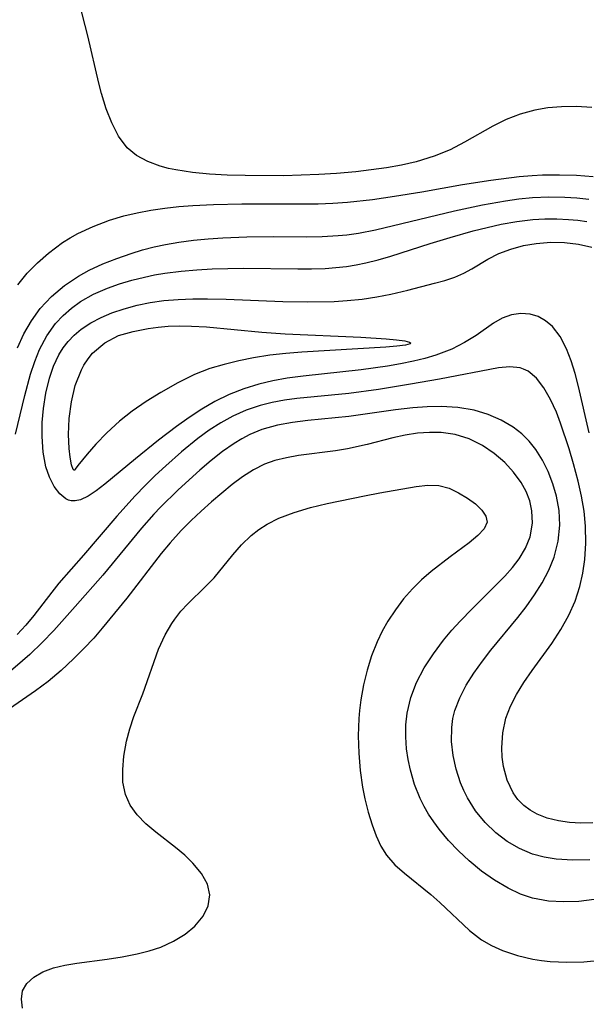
# Model space of a CAD drawing. Header units: metres. Extents: x 1073367 to 1082519, y 1569854 to 1574957.
# Tile 808 of 1056: x 1081402 to 1081465, y 1571731 to 1571839. Entities that reach past the tile are written whole.
import ezdxf

# ---------------------------------------------------------------- set-up
doc = ezdxf.new("R2010")
doc.units = ezdxf.units.M
doc.layers.add('CGG_CurvaNivelLidar_v1', color=253, linetype='Continuous', lineweight=30)

msp = doc.modelspace()

# ---------------------------------------------------------------- linework, layer by layer
at = {"layer": 'CGG_CurvaNivelLidar_v1'}
for p, q in [((1081409.9753, 1571837.4089, 76), (1081409.0639, 1571840.9667, 76)), ((1081411.1645, 1571832.2435, 76), (1081409.9753, 1571837.4089, 76)), ((1081411.4659, 1571831.0805, 76), (1081411.1645, 1571832.2435, 76)), ((1081411.9824, 1571829.4332, 76), (1081411.4659, 1571831.0805, 76)), ((1081412.5857, 1571827.8909, 76), (1081411.9824, 1571829.4332, 76)), ((1081458.9515, 1571829.2698, 76), (1081457.3699, 1571828.8251, 76)), ((1081460.4028, 1571829.5203, 76), (1081458.9515, 1571829.2698, 76)), ((1081461.8786, 1571829.6465, 76), (1081460.4028, 1571829.5203, 76)), ((1081463.548, 1571829.6614, 76), (1081461.8786, 1571829.6465, 76)), ((1081465.222, 1571829.55, 76), (1081463.548, 1571829.6614, 76)), ((1081455.8345, 1571828.2307, 76), (1081454.3497, 1571827.5151, 76)), ((1081457.3699, 1571828.8251, 76), (1081455.8345, 1571828.2307, 76)), ((1081413.3342, 1571826.4115, 76), (1081412.5857, 1571827.8909, 76)), ((1081454.3497, 1571827.5151, 76), (1081451.2568, 1571825.7435, 76)), ((1081414.2795, 1571825.1544, 76), (1081413.3342, 1571826.4115, 76)), ((1081451.2568, 1571825.7435, 76), (1081449.6758, 1571824.9165, 76)), ((1081415.3125, 1571824.3004, 76), (1081414.2795, 1571825.1544, 76)), ((1081449.6758, 1571824.9165, 76), (1081447.9411, 1571824.2098, 76)), ((1081416.5245, 1571823.6368, 76), (1081415.3125, 1571824.3004, 76)), ((1081417.8752, 1571823.1374, 76), (1081416.5245, 1571823.6368, 76)), ((1081445.9611, 1571823.6151, 76), (1081444.3475, 1571823.249, 76)), ((1081447.9411, 1571824.2098, 76), (1081445.9611, 1571823.6151, 76)), ((1081418.8067, 1571822.8923, 76), (1081417.8752, 1571823.1374, 76)), ((1081419.6251, 1571822.7226, 76), (1081418.8067, 1571822.8923, 76)), ((1081421.4345, 1571822.4511, 76), (1081419.6251, 1571822.7226, 76)), ((1081439.3339, 1571822.5136, 76), (1081437.2138, 1571822.3269, 76)), ((1081441.0264, 1571822.711, 76), (1081439.3339, 1571822.5136, 76)), ((1081442.6999, 1571822.9525, 76), (1081441.0264, 1571822.711, 76)), ((1081444.3475, 1571823.249, 76), (1081442.6999, 1571822.9525, 76)), ((1081423.3163, 1571822.2717, 76), (1081421.4345, 1571822.4511, 76)), ((1081425.2476, 1571822.1592, 76), (1081423.3163, 1571822.2717, 76)), ((1081427.2114, 1571822.097, 76), (1081425.2476, 1571822.1592, 76)), ((1081431.4283, 1571822.0884, 76), (1081427.2114, 1571822.097, 76)), ((1081435.292, 1571822.2116, 76), (1081431.4283, 1571822.0884, 76)), ((1081437.2138, 1571822.3269, 76), (1081435.292, 1571822.2116, 76)), ((1081451.0389, 1571821.1039, 75.5), (1081454.1427, 1571821.6016, 75.5)), ((1081454.1427, 1571821.6016, 75.5), (1081457.2535, 1571821.9867, 75.5)), ((1081457.2535, 1571821.9867, 75.5), (1081458.6758, 1571822.1055, 75.5)), ((1081458.6758, 1571822.1055, 75.5), (1081459.814, 1571822.165, 75.5)), ((1081459.814, 1571822.165, 75.5), (1081461.6701, 1571822.1957, 75.5)), ((1081461.6701, 1571822.1957, 75.5), (1081463.5185, 1571822.1459, 75.5)), ((1081463.5185, 1571822.1459, 75.5), (1081465.3525, 1571822.0108, 75.5)), ((1081446.596, 1571820.314, 75.5), (1081451.0389, 1571821.1039, 75.5)), ((1081438.4129, 1571819.1741, 75.5), (1081441.1605, 1571819.4799, 75.5)), ((1081441.1605, 1571819.4799, 75.5), (1081443.5877, 1571819.8263, 75.5)), ((1081443.5877, 1571819.8263, 75.5), (1081446.596, 1571820.314, 75.5)), ((1081453.2447, 1571818.8963, 75), (1081455.7349, 1571819.3386, 75)), ((1081455.7349, 1571819.3386, 75), (1081457.2217, 1571819.5433, 75)), ((1081457.2217, 1571819.5433, 75), (1081458.7091, 1571819.6883, 75)), ((1081458.7091, 1571819.6883, 75), (1081460.4902, 1571819.7676, 75)), ((1081460.4902, 1571819.7676, 75), (1081462.2633, 1571819.7468, 75)), ((1081462.2633, 1571819.7468, 75), (1081463.5729, 1571819.6673, 75)), ((1081463.5729, 1571819.6673, 75), (1081464.8692, 1571819.5292, 75)), ((1081415.3774, 1571818.0305, 75.5), (1081416.8853, 1571818.3144, 75.5)), ((1081416.8853, 1571818.3144, 75.5), (1081418.4149, 1571818.5346, 75.5)), ((1081418.4149, 1571818.5346, 75.5), (1081419.9296, 1571818.6956, 75.5)), ((1081419.9296, 1571818.6956, 75.5), (1081421.4558, 1571818.8125, 75.5)), ((1081421.4558, 1571818.8125, 75.5), (1081423.7446, 1571818.9239, 75.5)), ((1081423.7446, 1571818.9239, 75.5), (1081426.8412, 1571818.9918, 75.5)), ((1081426.8412, 1571818.9918, 75.5), (1081433.23, 1571818.9881, 75.5)), ((1081433.23, 1571818.9881, 75.5), (1081435.2095, 1571819.0138, 75.5)), ((1081435.2095, 1571819.0138, 75.5), (1081436.8137, 1571819.0702, 75.5)), ((1081436.8137, 1571819.0702, 75.5), (1081438.4129, 1571819.1741, 75.5)), ((1081441.4876, 1571816.1444, 75), (1081450.1461, 1571818.2225, 75)), ((1081450.1461, 1571818.2225, 75), (1081453.2447, 1571818.8963, 75)), ((1081410.5571, 1571816.5298, 75.5), (1081412.3355, 1571817.1955, 75.5)), ((1081412.3355, 1571817.1955, 75.5), (1081413.8979, 1571817.6732, 75.5)), ((1081413.8979, 1571817.6732, 75.5), (1081415.3774, 1571818.0305, 75.5)), ((1081457.0067, 1571817.0625, 74.5), (1081458.7461, 1571817.266, 74.5)), ((1081458.7461, 1571817.266, 74.5), (1081460.0589, 1571817.3403, 74.5)), ((1081460.0589, 1571817.3403, 74.5), (1081461.3657, 1571817.3469, 74.5)), ((1081461.3657, 1571817.3469, 74.5), (1081462.6618, 1571817.2872, 74.5)), ((1081462.6618, 1571817.2872, 74.5), (1081463.6669, 1571817.1933, 74.5)), ((1081463.6669, 1571817.1933, 74.5), (1081464.659, 1571817.0569, 74.5)), ((1081408.8585, 1571815.7409, 75.5), (1081410.5571, 1571816.5298, 75.5)), ((1081439.6503, 1571815.794, 75), (1081441.4876, 1571816.1444, 75)), ((1081449.667, 1571815.3148, 74.5), (1081452.1914, 1571816.0271, 74.5)), ((1081452.1914, 1571816.0271, 74.5), (1081453.7278, 1571816.4166, 74.5)), ((1081453.7278, 1571816.4166, 74.5), (1081455.2691, 1571816.7574, 74.5)), ((1081455.2691, 1571816.7574, 74.5), (1081457.0067, 1571817.0625, 74.5)), ((1081407.196, 1571814.756, 75.5), (1081408.0103, 1571815.2699, 75.5)), ((1081408.0103, 1571815.2699, 75.5), (1081408.8585, 1571815.7409, 75.5)), ((1081419.9487, 1571814.8034, 75), (1081421.5403, 1571815.0136, 75)), ((1081421.5403, 1571815.0136, 75), (1081423.1442, 1571815.1734, 75)), ((1081423.1442, 1571815.1734, 75), (1081424.7563, 1571815.2898, 75)), ((1081424.7563, 1571815.2898, 75), (1081427.3797, 1571815.3961, 75)), ((1081427.3797, 1571815.3961, 75), (1081430.3309, 1571815.4129, 75)), ((1081430.3309, 1571815.4129, 75), (1081433.8833, 1571815.3881, 75)), ((1081433.8833, 1571815.3881, 75), (1081435.6496, 1571815.4187, 75)), ((1081435.6496, 1571815.4187, 75), (1081437.4068, 1571815.5178, 75)), ((1081437.4068, 1571815.5178, 75), (1081438.3599, 1571815.6123, 75)), ((1081438.3599, 1571815.6123, 75), (1081439.6503, 1571815.794, 75)), ((1081447.4956, 1571814.6539, 74.5), (1081449.667, 1571815.3148, 74.5)), ((1081405.6598, 1571813.6018, 75.5), (1081406.4133, 1571814.1958, 75.5)), ((1081406.4133, 1571814.1958, 75.5), (1081407.196, 1571814.756, 75.5)), ((1081414.7244, 1571813.5681, 75), (1081415.9641, 1571813.9469, 75)), ((1081415.9641, 1571813.9469, 75), (1081417.2211, 1571814.2793, 75)), ((1081417.2211, 1571814.2793, 75), (1081418.4817, 1571814.5523, 75)), ((1081418.4817, 1571814.5523, 75), (1081419.9487, 1571814.8034, 75)), ((1081443.1702, 1571813.2717, 74.5), (1081447.4956, 1571814.6539, 74.5)), ((1081455.0253, 1571813.5419, 74), (1081456.3296, 1571814.0359, 74)), ((1081456.3296, 1571814.0359, 74), (1081457.7153, 1571814.4203, 74)), ((1081457.7153, 1571814.4203, 74), (1081459.1005, 1571814.6671, 74)), ((1081459.1005, 1571814.6671, 74), (1081460.7114, 1571814.7869, 74)), ((1081460.7114, 1571814.7869, 74), (1081462.2377, 1571814.7494, 74)), ((1081462.2377, 1571814.7494, 74), (1081463.7496, 1571814.5696, 74)), ((1081463.7496, 1571814.5696, 74), (1081465.2194, 1571814.2405, 74)), ((1081404.4359, 1571812.538, 75.5), (1081405.6598, 1571813.6018, 75.5)), ((1081411.6095, 1571812.4161, 75), (1081413.1485, 1571813.0249, 75)), ((1081413.1485, 1571813.0249, 75), (1081414.7244, 1571813.5681, 75)), ((1081440.4331, 1571812.528, 74.5), (1081441.806, 1571812.8731, 74.5)), ((1081441.806, 1571812.8731, 74.5), (1081443.1702, 1571813.2717, 74.5)), ((1081452.0728, 1571811.8787, 74), (1081453.8272, 1571812.9534, 74)), ((1081453.8272, 1571812.9534, 74), (1081455.0253, 1571813.5419, 74)), ((1081403.3026, 1571811.391, 75.5), (1081404.4359, 1571812.538, 75.5)), ((1081408.9234, 1571811.0711, 75), (1081410.1221, 1571811.7276, 75)), ((1081410.1221, 1571811.7276, 75), (1081411.6095, 1571812.4161, 75)), ((1081420.2084, 1571811.6146, 74.5), (1081421.8964, 1571811.7614, 74.5)), ((1081421.8964, 1571811.7614, 74.5), (1081423.5956, 1571811.8631, 74.5)), ((1081423.5956, 1571811.8631, 74.5), (1081427.0101, 1571811.9486, 74.5)), ((1081427.0101, 1571811.9486, 74.5), (1081432.9915, 1571811.8694, 74.5)), ((1081432.9915, 1571811.8694, 74.5), (1081434.4856, 1571811.8773, 74.5)), ((1081434.4856, 1571811.8773, 74.5), (1081435.9724, 1571811.9291, 74.5)), ((1081435.9724, 1571811.9291, 74.5), (1081437.1528, 1571812.0143, 74.5)), ((1081437.1528, 1571812.0143, 74.5), (1081438.326, 1571812.1472, 74.5)), ((1081438.326, 1571812.1472, 74.5), (1081439.3835, 1571812.3151, 74.5)), ((1081439.3835, 1571812.3151, 74.5), (1081440.4331, 1571812.528, 74.5)), ((1081451.1798, 1571811.3861, 74), (1081452.0728, 1571811.8787, 74)), ((1081402.2995, 1571810.1349, 75.5), (1081403.3026, 1571811.391, 75.5)), ((1081407.3931, 1571810.0412, 75), (1081408.9234, 1571811.0711, 75)), ((1081413.4334, 1571810.2203, 74.5), (1081414.7821, 1571810.6262, 74.5)), ((1081414.7821, 1571810.6262, 74.5), (1081416.1621, 1571810.9708, 74.5)), ((1081416.1621, 1571810.9708, 74.5), (1081417.282, 1571811.2017, 74.5)), ((1081417.282, 1571811.2017, 74.5), (1081418.4156, 1571811.3926, 74.5)), ((1081418.4156, 1571811.3926, 74.5), (1081420.2084, 1571811.6146, 74.5)), ((1081449.1029, 1571810.6147, 74), (1081450.1809, 1571810.9677, 74)), ((1081450.1809, 1571810.9677, 74), (1081451.1798, 1571811.3861, 74)), ((1081405.9944, 1571808.8578, 75), (1081407.3931, 1571810.0412, 75)), ((1081410.5992, 1571809.0814, 74.5), (1081412.1235, 1571809.75, 74.5)), ((1081412.1235, 1571809.75, 74.5), (1081413.4334, 1571810.2203, 74.5)), ((1081445.0611, 1571809.5206, 74), (1081447.9606, 1571810.2893, 74)), ((1081447.9606, 1571810.2893, 74), (1081449.1029, 1571810.6147, 74)), ((1081404.751, 1571807.5213, 75), (1081405.9944, 1571808.8578, 75)), ((1081409.1725, 1571808.2821, 74.5), (1081410.5992, 1571809.0814, 74.5)), ((1081418.2807, 1571808.3934, 74), (1081419.8676, 1571808.5318, 74)), ((1081419.8676, 1571808.5318, 74), (1081421.4732, 1571808.5959, 74)), ((1081421.4732, 1571808.5959, 74), (1081423.0912, 1571808.6048, 74)), ((1081423.0912, 1571808.6048, 74), (1081425.1121, 1571808.561, 74)), ((1081425.1121, 1571808.561, 74), (1081431.344, 1571808.3033, 74)), ((1081438.4039, 1571808.3931, 74), (1081440.0304, 1571808.563, 74)), ((1081440.0304, 1571808.563, 74), (1081441.6299, 1571808.7986, 74)), ((1081441.6299, 1571808.7986, 74), (1081443.1959, 1571809.0931, 74)), ((1081443.1959, 1571809.0931, 74), (1081445.0611, 1571809.5206, 74)), ((1081403.7857, 1571806.185, 75), (1081404.751, 1571807.5213, 75)), ((1081407.251, 1571806.7655, 74.5), (1081408.1708, 1571807.5695, 74.5)), ((1081408.1708, 1571807.5695, 74.5), (1081409.1725, 1571808.2821, 74.5)), ((1081412.6101, 1571807.0553, 74), (1081413.9582, 1571807.5082, 74)), ((1081413.9582, 1571807.5082, 74), (1081415.3641, 1571807.8827, 74)), ((1081415.3641, 1571807.8827, 74), (1081416.8076, 1571808.1785, 74)), ((1081416.8076, 1571808.1785, 74), (1081418.2807, 1571808.3934, 74)), ((1081431.344, 1571808.3033, 74), (1081434.0242, 1571808.2505, 74)), ((1081434.0242, 1571808.2505, 74), (1081436.9562, 1571808.3026, 74)), ((1081436.9562, 1571808.3026, 74), (1081438.4039, 1571808.3931, 74)), ((1081406.4226, 1571805.871, 74.5), (1081407.251, 1571806.7655, 74.5)), ((1081410.2771, 1571805.9589, 74), (1081411.4087, 1571806.5517, 74)), ((1081411.4087, 1571806.5517, 74), (1081412.6101, 1571807.0553, 74)), ((1081455.3847, 1571806.4521, 74), (1081454.4469, 1571805.9131, 74)), ((1081456.3915, 1571806.8207, 74), (1081455.3847, 1571806.4521, 74)), ((1081457.4272, 1571806.9815, 74), (1081456.3915, 1571806.8207, 74)), ((1081458.4562, 1571806.9134, 74), (1081457.4272, 1571806.9815, 74)), ((1081459.3314, 1571806.645, 74), (1081458.4562, 1571806.9134, 74)), ((1081460.151, 1571806.1906, 74), (1081459.3314, 1571806.645, 74)), ((1081402.9564, 1571804.7429, 75), (1081403.7857, 1571806.185, 75)), ((1081405.4637, 1571804.5241, 74.5), (1081406.4226, 1571805.871, 74.5)), ((1081408.4782, 1571804.6224, 74), (1081409.2335, 1571805.2623, 74)), ((1081409.2335, 1571805.2623, 74), (1081410.2771, 1571805.9589, 74)), ((1081414.9237, 1571805.0214, 73.5), (1081416.5805, 1571805.3423, 73.5)), ((1081416.5805, 1571805.3423, 73.5), (1081417.6655, 1571805.4848, 73.5)), ((1081417.6655, 1571805.4848, 73.5), (1081418.7691, 1571805.5772, 73.5)), ((1081418.7691, 1571805.5772, 73.5), (1081420.0395, 1571805.6191, 73.5)), ((1081420.0395, 1571805.6191, 73.5), (1081421.3246, 1571805.602, 73.5)), ((1081421.3246, 1571805.602, 73.5), (1081422.9641, 1571805.5117, 73.5)), ((1081422.9641, 1571805.5117, 73.5), (1081429.0206, 1571804.9509, 73.5)), ((1081454.4469, 1571805.9131, 74), (1081452.5422, 1571804.5722, 74)), ((1081460.8913, 1571805.5612, 74), (1081460.151, 1571806.1906, 74)), ((1081461.7437, 1571804.4438, 74), (1081460.8913, 1571805.5612, 74)), ((1081402.2524, 1571803.2161, 75), (1081402.9564, 1571804.7429, 75)), ((1081404.6775, 1571803.0428, 74.5), (1081405.4637, 1571804.5241, 74.5)), ((1081407.8006, 1571803.9067, 74), (1081408.4782, 1571804.6224, 74)), ((1081411.8329, 1571803.7735, 73.5), (1081413.3417, 1571804.5601, 73.5)), ((1081413.3417, 1571804.5601, 73.5), (1081414.9237, 1571805.0214, 73.5)), ((1081429.0206, 1571804.9509, 73.5), (1081431.604, 1571804.766, 73.5)), ((1081431.604, 1571804.766, 73.5), (1081439.8783, 1571804.3886, 73.5)), ((1081439.8783, 1571804.3886, 73.5), (1081442.676, 1571804.2126, 73.5)), ((1081442.676, 1571804.2126, 73.5), (1081443.8149, 1571804.1026, 73.5)), ((1081452.5422, 1571804.5722, 74), (1081451.2721, 1571803.7868, 74)), ((1081462.4423, 1571803.0902, 74), (1081461.7437, 1571804.4438, 74)), ((1081406.796, 1571802.4409, 74), (1081407.2639, 1571803.2004, 74)), ((1081407.2639, 1571803.2004, 74), (1081407.8006, 1571803.9067, 74)), ((1081410.4875, 1571802.6161, 73.5), (1081411.8329, 1571803.7735, 73.5)), ((1081442.6378, 1571803.2789, 73.5), (1081433.4214, 1571802.7576, 73.5)), ((1081443.8557, 1571803.3864, 73.5), (1081442.6378, 1571803.2789, 73.5)), ((1081443.8149, 1571804.1026, 73.5), (1081444.6978, 1571803.9793, 73.5)), ((1081444.7757, 1571803.5108, 73.5), (1081443.8557, 1571803.3864, 73.5)), ((1081444.6978, 1571803.9793, 73.5), (1081445.2398, 1571803.8427, 73.5)), ((1081445.293, 1571803.6577, 73.5), (1081444.7757, 1571803.5108, 73.5)), ((1081445.2398, 1571803.8427, 73.5), (1081445.3538, 1571803.7621, 73.5)), ((1081445.3568, 1571803.7201, 73.5), (1081445.293, 1571803.6577, 73.5)), ((1081445.3538, 1571803.7621, 73.5), (1081445.3568, 1571803.7201, 73.5)), ((1081449.8745, 1571803.0864, 74), (1081449.0038, 1571802.7326, 74)), ((1081451.2721, 1571803.7868, 74), (1081449.8745, 1571803.0864, 74)), ((1081462.9417, 1571801.7986, 74), (1081462.4423, 1571803.0902, 74)), ((1081404.14, 1571801.7161, 74.5), (1081404.6775, 1571803.0428, 74.5)), ((1081406.2142, 1571801.2088, 74), (1081406.796, 1571802.4409, 74)), ((1081409.537, 1571801.3217, 73.5), (1081409.9857, 1571802.0054, 73.5)), ((1081409.9857, 1571802.0054, 73.5), (1081410.4875, 1571802.6161, 73.5)), ((1081428.1145, 1571802.1212, 73.5), (1081426.5041, 1571801.7912, 73.5)), ((1081429.919, 1571802.4101, 73.5), (1081428.1145, 1571802.1212, 73.5)), ((1081431.6712, 1571802.6111, 73.5), (1081429.919, 1571802.4101, 73.5)), ((1081433.4214, 1571802.7576, 73.5), (1081431.6712, 1571802.6111, 73.5)), ((1081446.9039, 1571802.0626, 74), (1081445.6712, 1571801.756, 74)), ((1081448.0989, 1571802.4173, 74), (1081446.9039, 1571802.0626, 74)), ((1081449.0038, 1571802.7326, 74), (1081448.0989, 1571802.4173, 74)), ((1081403.688, 1571800.3331, 74.5), (1081404.14, 1571801.7161, 74.5)), ((1081405.7628, 1571799.8979, 74), (1081406.2142, 1571801.2088, 74)), ((1081409.2545, 1571800.7966, 73.5), (1081409.537, 1571801.3217, 73.5)), ((1081423.3368, 1571800.9323, 73.5), (1081421.6609, 1571800.2814, 73.5)), ((1081424.9129, 1571801.399, 73.5), (1081423.3368, 1571800.9323, 73.5)), ((1081426.5041, 1571801.7912, 73.5), (1081424.9129, 1571801.399, 73.5)), ((1081442.8148, 1571801.214, 74), (1081439.9356, 1571800.799, 74)), ((1081444.257, 1571801.4641, 74), (1081442.8148, 1571801.214, 74)), ((1081445.6712, 1571801.756, 74), (1081444.257, 1571801.4641, 74)), ((1081454.9853, 1571801.028, 74.5), (1081448.5253, 1571799.7809, 74.5)), ((1081456.235, 1571801.1328, 74.5), (1081454.9853, 1571801.028, 74.5)), ((1081457.3659, 1571801.0091, 74.5), (1081456.235, 1571801.1328, 74.5)), ((1081457.7284, 1571800.8934, 74.5), (1081457.3659, 1571801.0091, 74.5)), ((1081463.3745, 1571800.4131, 74), (1081462.9417, 1571801.7986, 74)), ((1081403.0671, 1571798.0064, 74.5), (1081403.688, 1571800.3331, 74.5)), ((1081405.3651, 1571798.2507, 74), (1081405.7628, 1571799.8979, 74)), ((1081408.591, 1571799.1017, 73.5), (1081409.2545, 1571800.7966, 73.5)), ((1081421.6609, 1571800.2814, 73.5), (1081419.8234, 1571799.388, 73.5)), ((1081431.832, 1571799.8803, 74), (1081430.253, 1571799.609, 74)), ((1081433.5547, 1571800.1091, 74), (1081431.832, 1571799.8803, 74)), ((1081439.9356, 1571800.799, 74), (1081433.5547, 1571800.1091, 74)), ((1081458.2185, 1571800.6506, 74.5), (1081457.7284, 1571800.8934, 74.5)), ((1081459.1458, 1571799.8811, 74.5), (1081458.2185, 1571800.6506, 74.5)), ((1081459.9605, 1571798.8304, 74.5), (1081459.1458, 1571799.8811, 74.5)), ((1081463.7588, 1571798.9588, 74), (1081463.3745, 1571800.4131, 74)), ((1081408.16, 1571797.2869, 73.5), (1081408.591, 1571799.1017, 73.5)), ((1081419.8234, 1571799.388, 73.5), (1081417.9554, 1571798.3352, 73.5)), ((1081428.6992, 1571799.251, 74), (1081427.0544, 1571798.7363, 74)), ((1081430.253, 1571799.609, 74), (1081428.6992, 1571799.251, 74)), ((1081445.3307, 1571799.2189, 74.5), (1081441.8456, 1571798.6531, 74.5)), ((1081448.5253, 1571799.7809, 74.5), (1081445.3307, 1571799.2189, 74.5)), ((1081460.6834, 1571797.5683, 74.5), (1081459.9605, 1571798.8304, 74.5)), ((1081464.9212, 1571793.9159, 74), (1081463.7588, 1571798.9588, 74)), ((1081402.0465, 1571793.7634, 74.5), (1081403.0671, 1571798.0064, 74.5)), ((1081405.1031, 1571796.5625, 74), (1081405.3651, 1571798.2507, 74)), ((1081417.9554, 1571798.3352, 73.5), (1081416.3616, 1571797.3421, 73.5)), ((1081425.4522, 1571798.0943, 74), (1081423.898, 1571797.3324, 74)), ((1081427.0544, 1571798.7363, 74), (1081425.4522, 1571798.0943, 74)), ((1081438.5625, 1571798.2158, 74.5), (1081432.8763, 1571797.6573, 74.5)), ((1081441.8456, 1571798.6531, 74.5), (1081438.5625, 1571798.2158, 74.5)), ((1081407.9262, 1571795.4596, 73.5), (1081408.16, 1571797.2869, 73.5)), ((1081416.3616, 1571797.3421, 73.5), (1081414.835, 1571796.2837, 73.5)), ((1081423.898, 1571797.3324, 74), (1081422.4625, 1571796.499, 74)), ((1081428.8579, 1571796.906, 74.5), (1081427.3211, 1571796.3873, 74.5)), ((1081430.1718, 1571797.2286, 74.5), (1081428.8579, 1571796.906, 74.5)), ((1081431.5134, 1571797.4719, 74.5), (1081430.1718, 1571797.2286, 74.5)), ((1081432.8763, 1571797.6573, 74.5), (1081431.5134, 1571797.4719, 74.5)), ((1081445.5899, 1571796.627, 75), (1081443.6926, 1571796.4033, 75)), ((1081447.1476, 1571796.7427, 75), (1081445.5899, 1571796.627, 75)), ((1081448.689, 1571796.7743, 75), (1081447.1476, 1571796.7427, 75)), ((1081450.5295, 1571796.6703, 75), (1081448.689, 1571796.7743, 75)), ((1081452.3049, 1571796.3768, 75), (1081450.5295, 1571796.6703, 75)), ((1081461.3275, 1571796.1486, 74.5), (1081460.6834, 1571797.5683, 74.5)), ((1081404.9721, 1571795.0211, 74), (1081405.1031, 1571796.5625, 74)), ((1081414.835, 1571796.2837, 73.5), (1081413.4233, 1571795.1687, 73.5)), ((1081421.0676, 1571795.5864, 74), (1081419.6852, 1571794.6046, 74)), ((1081422.4625, 1571796.499, 74), (1081421.0676, 1571795.5864, 74)), ((1081425.8405, 1571795.7275, 74.5), (1081424.5258, 1571794.9981, 74.5)), ((1081427.3211, 1571796.3873, 74.5), (1081425.8405, 1571795.7275, 74.5)), ((1081438.5722, 1571795.7006, 75), (1081434.0837, 1571795.2474, 75)), ((1081443.6926, 1571796.4033, 75), (1081438.5722, 1571795.7006, 75)), ((1081453.834, 1571795.9202, 75), (1081452.3049, 1571796.3768, 75)), ((1081455.2692, 1571795.2996, 75), (1081453.834, 1571795.9202, 75)), ((1081461.78, 1571794.9653, 74.5), (1081461.3275, 1571796.1486, 74.5)), ((1081404.946, 1571793.5022, 74), (1081404.9721, 1571795.0211, 74)), ((1081407.856, 1571793.7248, 73.5), (1081407.9262, 1571795.4596, 73.5)), ((1081413.4233, 1571795.1687, 73.5), (1081412.0368, 1571793.8971, 73.5)), ((1081419.6852, 1571794.6046, 74), (1081417.7153, 1571793.1079, 74)), ((1081424.5258, 1571794.9981, 74.5), (1081423.2577, 1571794.1731, 74.5)), ((1081430.7668, 1571794.7308, 75), (1081429.0455, 1571794.2488, 75)), ((1081432.406, 1571795.0323, 75), (1081430.7668, 1571794.7308, 75)), ((1081434.0837, 1571795.2474, 75), (1081432.406, 1571795.0323, 75)), ((1081456.5894, 1571794.5341, 75), (1081455.2692, 1571795.2996, 75)), ((1081457.5529, 1571793.8044, 75), (1081456.5894, 1571794.5341, 75)), ((1081462.7263, 1571792.1305, 74.5), (1081461.78, 1571794.9653, 74.5)), ((1081405.0645, 1571791.7788, 74), (1081404.946, 1571793.5022, 74)), ((1081407.916, 1571792.1853, 73.5), (1081407.856, 1571793.7248, 73.5)), ((1081412.0368, 1571793.8971, 73.5), (1081410.8505, 1571792.6658, 73.5)), ((1081423.2577, 1571794.1731, 74.5), (1081422.03, 1571793.2711, 74.5)), ((1081427.7246, 1571793.7106, 75), (1081426.8432, 1571793.256, 75)), ((1081429.0455, 1571794.2488, 75), (1081427.7246, 1571793.7106, 75)), ((1081443.4119, 1571793.3622, 75.5), (1081440.5964, 1571792.6311, 75.5)), ((1081444.7486, 1571793.6462, 75.5), (1081443.4119, 1571793.3622, 75.5)), ((1081446.0885, 1571793.8504, 75.5), (1081444.7486, 1571793.6462, 75.5)), ((1081447.4234, 1571793.9522, 75.5), (1081446.0885, 1571793.8504, 75.5)), ((1081448.7101, 1571793.9289, 75.5), (1081447.4234, 1571793.9522, 75.5)), ((1081450.2377, 1571793.7101, 75.5), (1081448.7101, 1571793.9289, 75.5)), ((1081451.7827, 1571793.2312, 75.5), (1081450.2377, 1571793.7101, 75.5)), ((1081458.3573, 1571792.9941, 75), (1081457.5529, 1571793.8044, 75)), ((1081410.8505, 1571792.6658, 73.5), (1081409.8755, 1571791.562, 73.5)), ((1081417.7153, 1571793.1079, 74), (1081415.1749, 1571791.0624, 74)), ((1081422.03, 1571793.2711, 74.5), (1081420.2433, 1571791.8071, 74.5)), ((1081425.9897, 1571792.7426, 75), (1081424.7092, 1571791.845, 75)), ((1081426.8432, 1571793.256, 75), (1081425.9897, 1571792.7426, 75)), ((1081440.5964, 1571792.6311, 75.5), (1081438.4448, 1571792.1532, 75.5)), ((1081453.228, 1571792.5214, 75.5), (1081451.7827, 1571793.2312, 75.5)), ((1081454.5054, 1571791.647, 75.5), (1081453.228, 1571792.5214, 75.5)), ((1081459.0763, 1571792.0675, 75), (1081458.3573, 1571792.9941, 75)), ((1081405.3683, 1571790.183, 74), (1081405.0645, 1571791.7788, 74)), ((1081408.0215, 1571791.2478, 73.5), (1081407.916, 1571792.1853, 73.5)), ((1081408.1895, 1571790.3954, 73.5), (1081408.0215, 1571791.2478, 73.5)), ((1081409.8755, 1571791.562, 73.5), (1081408.8668, 1571790.3201, 73.5)), ((1081420.2433, 1571791.8071, 74.5), (1081418.4993, 1571790.2732, 74.5)), ((1081424.7092, 1571791.845, 75), (1081423.4701, 1571790.8589, 75)), ((1081433.0756, 1571791.4017, 75.5), (1081431.7444, 1571791.1749, 75.5)), ((1081437.131, 1571791.9307, 75.5), (1081433.0756, 1571791.4017, 75.5)), ((1081438.4448, 1571792.1532, 75.5), (1081437.131, 1571791.9307, 75.5)), ((1081455.6678, 1571790.6339, 75.5), (1081454.5054, 1571791.647, 75.5)), ((1081459.8021, 1571790.8975, 75), (1081459.0763, 1571792.0675, 75)), ((1081463.2192, 1571790.4909, 74.5), (1081462.7263, 1571792.1305, 74.5)), ((1081405.7662, 1571789.0281, 74), (1081405.3683, 1571790.183, 74)), ((1081408.3624, 1571789.8903, 73.5), (1081408.1895, 1571790.3954, 73.5)), ((1081408.8668, 1571790.3201, 73.5), (1081408.5747, 1571789.9072, 73.5)), ((1081415.1749, 1571791.0624, 74), (1081411.8207, 1571788.2746, 74)), ((1081418.4993, 1571790.2732, 74.5), (1081417.3532, 1571789.2097, 74.5)), ((1081423.4701, 1571790.8589, 75), (1081422.253, 1571789.8158, 75)), ((1081429.3469, 1571790.4613, 75.5), (1081428.1139, 1571789.8398, 75.5)), ((1081430.4542, 1571790.8574, 75.5), (1081429.3469, 1571790.4613, 75.5)), ((1081431.7444, 1571791.1749, 75.5), (1081430.4542, 1571790.8574, 75.5)), ((1081456.6429, 1571789.5944, 75.5), (1081455.6678, 1571790.6339, 75.5)), ((1081460.4232, 1571789.6424, 75), (1081459.8021, 1571790.8975, 75)), ((1081463.722, 1571788.6101, 74.5), (1081463.2192, 1571790.4909, 74.5)), ((1081408.5, 1571789.7512, 73.5), (1081408.3624, 1571789.8903, 73.5)), ((1081408.5747, 1571789.9072, 73.5), (1081408.5, 1571789.7512, 73.5)), ((1081417.3532, 1571789.2097, 74.5), (1081416.2313, 1571788.1171, 74.5)), ((1081422.253, 1571789.8158, 75), (1081419.8548, 1571787.6389, 75)), ((1081426.9341, 1571789.08, 75.5), (1081425.7871, 1571788.2216, 75.5)), ((1081428.1139, 1571789.8398, 75.5), (1081426.9341, 1571789.08, 75.5)), ((1081457.4702, 1571788.4686, 75.5), (1081456.6429, 1571789.5944, 75.5)), ((1081460.9369, 1571788.3235, 75), (1081460.4232, 1571789.6424, 75)), ((1081406.278, 1571788.0307, 74), (1081405.7662, 1571789.0281, 74)), ((1081406.8773, 1571787.229, 74), (1081406.278, 1571788.0307, 74)), ((1081411.8207, 1571788.2746, 74), (1081410.8861, 1571787.5458, 74)), ((1081416.2313, 1571788.1171, 74.5), (1081415.1391, 1571786.9934, 74.5)), ((1081425.7871, 1571788.2216, 75.5), (1081423.515, 1571786.3297, 75.5)), ((1081441.9904, 1571787.3258, 76), (1081445.956, 1571788.0167, 76)), ((1081445.956, 1571788.0167, 76), (1081447.233, 1571788.1563, 76)), ((1081447.233, 1571788.1563, 76), (1081448.4272, 1571788.1172, 76)), ((1081448.4272, 1571788.1172, 76), (1081449.563, 1571787.8236, 76)), ((1081458.0078, 1571787.4745, 75.5), (1081457.4702, 1571788.4686, 75.5)), ((1081461.3333, 1571786.9582, 75), (1081460.9369, 1571788.3235, 75)), ((1081464.0894, 1571786.9666, 74.5), (1081463.722, 1571788.6101, 74.5)), ((1081407.5438, 1571786.6728, 74), (1081406.8773, 1571787.229, 74)), ((1081410.0017, 1571786.9555, 74), (1081409.1674, 1571786.5589, 74)), ((1081410.8861, 1571787.5458, 74), (1081410.0017, 1571786.9555, 74)), ((1081415.1391, 1571786.9934, 74.5), (1081413.1452, 1571784.7696, 74.5)), ((1081419.8548, 1571787.6389, 75), (1081417.9345, 1571785.7432, 75)), ((1081436.2163, 1571786.1539, 76), (1081440.2845, 1571786.9928, 76)), ((1081440.2845, 1571786.9928, 76), (1081441.9904, 1571787.3258, 76)), ((1081449.563, 1571787.8236, 76), (1081450.6139, 1571787.3347, 76)), ((1081450.6139, 1571787.3347, 76), (1081451.5804, 1571786.736, 76)), ((1081458.4049, 1571786.4336, 75.5), (1081458.0078, 1571787.4745, 75.5)), ((1081461.6189, 1571785.3793, 75), (1081461.3333, 1571786.9582, 75)), ((1081464.3711, 1571785.3125, 74.5), (1081464.0894, 1571786.9666, 74.5)), ((1081407.8346, 1571786.5295, 74), (1081407.5438, 1571786.6728, 74)), ((1081408.1404, 1571786.4437, 74), (1081407.8346, 1571786.5295, 74)), ((1081408.586, 1571786.4277, 74), (1081408.1404, 1571786.4437, 74)), ((1081409.1674, 1571786.5589, 74), (1081408.586, 1571786.4277, 74)), ((1081423.515, 1571786.3297, 75.5), (1081422.384, 1571785.3251, 75.5)), ((1081434.3765, 1571785.7061, 76), (1081436.2163, 1571786.1539, 76)), ((1081451.5804, 1571786.736, 76), (1081452.4446, 1571786.0967, 76)), ((1081452.4446, 1571786.0967, 76), (1081453.1476, 1571785.4372, 76)), ((1081458.6513, 1571785.3625, 75.5), (1081458.4049, 1571786.4336, 75.5)), ((1081413.1452, 1571784.7696, 74.5), (1081409.4868, 1571780.4698, 74.5)), ((1081417.2021, 1571784.9661, 75), (1081415.8507, 1571783.4374, 75)), ((1081417.9345, 1571785.7432, 75), (1081417.2021, 1571784.9661, 75)), ((1081422.384, 1571785.3251, 75.5), (1081421.2739, 1571784.2815, 75.5)), ((1081430.8988, 1571784.5285, 76), (1081432.5922, 1571785.1744, 76)), ((1081432.5922, 1571785.1744, 76), (1081434.3765, 1571785.7061, 76)), ((1081453.1476, 1571785.4372, 76), (1081453.6072, 1571784.7655, 76)), ((1081453.6072, 1571784.7655, 76), (1081453.7256, 1571784.0866, 76)), ((1081458.7218, 1571783.987, 75.5), (1081458.6513, 1571785.3625, 75.5)), ((1081461.7023, 1571783.7787, 75), (1081461.6189, 1571785.3793, 75)), ((1081464.5384, 1571783.6532, 74.5), (1081464.3711, 1571785.3125, 74.5)), ((1081421.2739, 1571784.2815, 75.5), (1081420.1983, 1571783.1922, 75.5)), ((1081428.7133, 1571783.3034, 76), (1081429.6199, 1571783.8882, 76)), ((1081429.6199, 1571783.8882, 76), (1081430.8988, 1571784.5285, 76)), ((1081453.7256, 1571784.0866, 76), (1081453.4034, 1571783.3674, 76)), ((1081458.4533, 1571782.4808, 75.5), (1081458.7218, 1571783.987, 75.5)), ((1081461.5237, 1571782.0094, 75), (1081461.7023, 1571783.7787, 75)), ((1081464.5621, 1571781.8183, 74.5), (1081464.5384, 1571783.6532, 74.5)), ((1081415.8507, 1571783.4374, 75), (1081411.5984, 1571778.3058, 75)), ((1081420.1983, 1571783.1922, 75.5), (1081418.9952, 1571781.8564, 75.5)), ((1081426.8022, 1571781.6231, 76), (1081427.8627, 1571782.6388, 76)), ((1081427.8627, 1571782.6388, 76), (1081428.7133, 1571783.3034, 76)), ((1081452.7095, 1571782.6281, 76), (1081451.7535, 1571781.8499, 76)), ((1081453.4034, 1571783.3674, 76), (1081452.7095, 1571782.6281, 76)), ((1081418.9952, 1571781.8564, 75.5), (1081418.0001, 1571780.652, 75.5)), ((1081425.8432, 1571780.528, 76), (1081426.8022, 1571781.6231, 76)), ((1081451.7535, 1571781.8499, 76), (1081449.674, 1571780.2952, 76)), ((1081457.962, 1571781.2664, 75.5), (1081458.4533, 1571782.4808, 75.5)), ((1081461.0704, 1571780.2649, 75), (1081461.5237, 1571782.0094, 75)), ((1081464.438, 1571779.9957, 74.5), (1081464.5621, 1571781.8183, 74.5)), ((1081409.4868, 1571780.4698, 74.5), (1081406.7968, 1571777.4071, 74.5)), ((1081418.0001, 1571780.652, 75.5), (1081414.244, 1571775.7882, 75.5)), ((1081423.803, 1571778.0077, 76), (1081425.8432, 1571780.528, 76)), ((1081457.2625, 1571780.1023, 75.5), (1081457.962, 1571781.2664, 75.5)), ((1081449.674, 1571780.2952, 76), (1081447.6159, 1571778.6801, 76)), ((1081456.5119, 1571779.134, 75.5), (1081457.2625, 1571780.1023, 75.5)), ((1081460.4952, 1571778.8504, 75), (1081461.0704, 1571780.2649, 75)), ((1081464.2349, 1571778.5091, 74.5), (1081464.438, 1571779.9957, 74.5)), ((1081411.5984, 1571778.3058, 75), (1081408.5883, 1571774.8677, 75)), ((1081447.6159, 1571778.6801, 76), (1081446.5584, 1571777.7693, 76)), ((1081455.6639, 1571778.1924, 75.5), (1081456.5119, 1571779.134, 75.5)), ((1081459.7725, 1571777.4721, 75), (1081460.4952, 1571778.8504, 75)), ((1081463.916, 1571777.0492, 74.5), (1081464.2349, 1571778.5091, 74.5)), ((1081406.7968, 1571777.4071, 74.5), (1081405.9989, 1571776.4413, 74.5)), ((1081422.8699, 1571777.0432, 76), (1081423.803, 1571778.0077, 76)), ((1081446.5584, 1571777.7693, 76), (1081445.5437, 1571776.786, 76)), ((1081452.0946, 1571774.6172, 75.5), (1081455.6639, 1571778.1924, 75.5)), ((1081458.9332, 1571776.1288, 75), (1081459.7725, 1571777.4721, 75)), ((1081405.9989, 1571776.4413, 74.5), (1081404.0454, 1571773.8897, 74.5)), ((1081420.9199, 1571775.1506, 76), (1081422.8699, 1571777.0432, 76)), ((1081445.5437, 1571776.786, 76), (1081444.57, 1571775.683, 76)), ((1081458.0016, 1571774.8211, 75), (1081458.9332, 1571776.1288, 75)), ((1081463.3914, 1571775.4597, 74.5), (1081463.916, 1571777.0492, 74.5)), ((1081414.244, 1571775.7882, 75.5), (1081411.5437, 1571772.4752, 75.5)), ((1081420.1757, 1571774.337, 76), (1081420.9199, 1571775.1506, 76)), ((1081444.57, 1571775.683, 76), (1081443.674, 1571774.5001, 76)), ((1081462.7062, 1571773.9188, 74.5), (1081463.3914, 1571775.4597, 74.5)), ((1081408.5883, 1571774.8677, 75), (1081406.2262, 1571772.244, 75)), ((1081419.4861, 1571773.4687, 76), (1081420.1757, 1571774.337, 76)), ((1081443.674, 1571774.5001, 76), (1081442.8568, 1571773.2511, 76)), ((1081450.7699, 1571773.2418, 75.5), (1081452.0946, 1571774.6172, 75.5)), ((1081457.0855, 1571773.6484, 75), (1081458.0016, 1571774.8211, 75)), ((1081404.0454, 1571773.8897, 74.5), (1081403.1574, 1571772.8181, 74.5)), ((1081418.4245, 1571771.7403, 76), (1081419.1534, 1571772.9898, 76)), ((1081419.1534, 1571772.9898, 76), (1081419.4861, 1571773.4687, 76)), ((1081442.8568, 1571773.2511, 76), (1081442.2268, 1571772.1418, 76)), ((1081449.8796, 1571772.2573, 75.5), (1081450.7699, 1571773.2418, 75.5)), ((1081454.1514, 1571770.0646, 75), (1081457.0855, 1571773.6484, 75)), ((1081461.825, 1571772.3289, 74.5), (1081462.7062, 1571773.9188, 74.5)), ((1081403.1574, 1571772.8181, 74.5), (1081402.2156, 1571771.7851, 74.5)), ((1081406.2262, 1571772.244, 75), (1081404.9419, 1571770.9036, 75)), ((1081411.5437, 1571772.4752, 75.5), (1081410.6072, 1571771.3958, 75.5)), ((1081442.2268, 1571772.1418, 76), (1081441.6675, 1571770.9928, 76)), ((1081448.9666, 1571771.1712, 75.5), (1081449.8796, 1571772.2573, 75.5)), ((1081460.829, 1571770.7955, 74.5), (1081461.825, 1571772.3289, 74.5)), ((1081404.9419, 1571770.9036, 75), (1081403.6134, 1571769.6137, 75)), ((1081410.6072, 1571771.3958, 75.5), (1081409.5222, 1571770.2437, 75.5)), ((1081417.7249, 1571770.1729, 76), (1081418.4245, 1571771.7403, 76)), ((1081441.6675, 1571770.9928, 76), (1081441.0661, 1571769.4647, 76)), ((1081447.8418, 1571769.6816, 75.5), (1081448.9666, 1571771.1712, 75.5)), ((1081458.6773, 1571767.8369, 74.5), (1081460.829, 1571770.7955, 74.5)), ((1081403.6134, 1571769.6137, 75), (1081402.816, 1571768.8954, 75)), ((1081409.5222, 1571770.2437, 75.5), (1081408.4014, 1571769.1332, 75.5)), ((1081415.9974, 1571765.2992, 76), (1081417.7249, 1571770.1729, 76)), ((1081446.8419, 1571768.1356, 75.5), (1081447.8418, 1571769.6816, 75.5)), ((1081453.2145, 1571768.8604, 75), (1081454.1514, 1571770.0646, 75)), ((1081402.816, 1571768.8954, 75), (1081401.4659, 1571767.7667, 75)), ((1081408.4014, 1571769.1332, 75.5), (1081407.0296, 1571767.851, 75.5)), ((1081441.0661, 1571769.4647, 76), (1081440.5808, 1571767.8876, 76)), ((1081452.2768, 1571767.5512, 75), (1081453.2145, 1571768.8604, 75)), ((1081407.0296, 1571767.851, 75.5), (1081405.6056, 1571766.6448, 75.5)), ((1081440.5808, 1571767.8876, 76), (1081440.1973, 1571766.2757, 76)), ((1081446.0051, 1571766.5299, 75.5), (1081446.8419, 1571768.1356, 75.5)), ((1081451.4375, 1571766.2191, 75), (1081452.2768, 1571767.5512, 75)), ((1081457.7713, 1571766.5337, 74.5), (1081458.6773, 1571767.8369, 74.5)), ((1081405.6056, 1571766.6448, 75.5), (1081404.2134, 1571765.6085, 75.5)), ((1081445.3764, 1571764.8717, 75.5), (1081446.0051, 1571766.5299, 75.5)), ((1081456.9519, 1571765.2106, 74.5), (1081457.7713, 1571766.5337, 74.5)), ((1081404.2134, 1571765.6085, 75.5), (1081401.3576, 1571763.6537, 75.5)), ((1081414.995, 1571762.8032, 76), (1081415.9974, 1571765.2992, 76)), ((1081440.1973, 1571766.2757, 76), (1081439.9079, 1571764.6408, 76)), ((1081450.7319, 1571764.8591, 75), (1081451.4375, 1571766.2191, 75)), ((1081439.9079, 1571764.6408, 76), (1081439.7578, 1571763.4455, 76)), ((1081444.9729, 1571763.1645, 75.5), (1081445.3764, 1571764.8717, 75.5)), ((1081450.2033, 1571763.4655, 75), (1081450.7319, 1571764.8591, 75)), ((1081456.2972, 1571763.9356, 74.5), (1081456.9519, 1571765.2106, 74.5)), ((1081439.7578, 1571763.4455, 76), (1081439.6841, 1571762.5698, 76)), ((1081444.8304, 1571761.8728, 75.5), (1081444.9729, 1571763.1645, 75.5)), ((1081449.9843, 1571762.5667, 75), (1081450.2033, 1571763.4655, 75)), ((1081455.7986, 1571762.6309, 74.5), (1081456.2972, 1571763.9356, 74.5)), ((1081414.558, 1571761.4603, 76), (1081414.995, 1571762.8032, 76)), ((1081439.6841, 1571762.5698, 76), (1081439.6167, 1571760.6682, 76)), ((1081449.8547, 1571761.5916, 75), (1081449.9843, 1571762.5667, 75)), ((1081455.4445, 1571761.0033, 74.5), (1081455.7986, 1571762.6309, 74.5)), ((1081414.2123, 1571760.0906, 76), (1081414.558, 1571761.4603, 76)), ((1081444.8114, 1571760.5707, 75.5), (1081444.8304, 1571761.8728, 75.5)), ((1081449.839, 1571760.0713, 75), (1081449.8547, 1571761.5916, 75)), ((1081455.3369, 1571759.3629, 74.5), (1081455.4445, 1571761.0033, 74.5)), ((1081413.9194, 1571758.4428, 76), (1081414.2123, 1571760.0906, 76)), ((1081439.6167, 1571760.6682, 76), (1081439.6607, 1571758.7726, 76)), ((1081444.9039, 1571759.2668, 75.5), (1081444.8114, 1571760.5707, 75.5)), ((1081450.012, 1571758.5439, 75), (1081449.839, 1571760.0713, 75)), ((1081445.0765, 1571758.0918, 75.5), (1081444.9039, 1571759.2668, 75.5)), ((1081455.3816, 1571758.3284, 74.5), (1081455.3369, 1571759.3629, 74.5)), ((1081413.7818, 1571756.9908, 76), (1081413.9194, 1571758.4428, 76)), ((1081439.6607, 1571758.7726, 76), (1081439.8083, 1571756.8983, 76)), ((1081445.3259, 1571756.9273, 75.5), (1081445.0765, 1571758.0918, 75.5)), ((1081450.347, 1571757.0283, 75), (1081450.012, 1571758.5439, 75)), ((1081455.5155, 1571757.3163, 74.5), (1081455.3816, 1571758.3284, 74.5)), ((1081413.8126, 1571755.5887, 76), (1081413.7818, 1571756.9908, 76)), ((1081439.8083, 1571756.8983, 76), (1081440.0626, 1571755.0627, 76)), ((1081445.7886, 1571755.3486, 75.5), (1081445.3259, 1571756.9273, 75.5)), ((1081450.8291, 1571755.5452, 75), (1081450.347, 1571757.0283, 75)), ((1081455.9181, 1571755.808, 74.5), (1081455.5155, 1571757.3163, 74.5)), ((1081414.0836, 1571754.2595, 76), (1081413.8126, 1571755.5887, 76)), ((1081456.576, 1571754.4417, 74.5), (1081455.9181, 1571755.808, 74.5)), ((1081440.0626, 1571755.0627, 76), (1081440.3192, 1571753.7688, 76)), ((1081446.3945, 1571753.8205, 75.5), (1081445.7886, 1571755.3486, 75.5)), ((1081451.1811, 1571754.6954, 75), (1081450.8291, 1571755.5452, 75)), ((1081451.5886, 1571753.8716, 75), (1081451.1811, 1571754.6954, 75)), ((1081414.6142, 1571753.0897, 76), (1081414.0836, 1571754.2595, 76)), ((1081440.3192, 1571753.7688, 76), (1081440.6881, 1571752.3245, 76)), ((1081446.8264, 1571752.9493, 75.5), (1081446.3945, 1571753.8205, 75.5)), ((1081452.4674, 1571752.4753, 75), (1081451.5886, 1571753.8716, 75)), ((1081457.1162, 1571753.7026, 74.5), (1081456.576, 1571754.4417, 74.5)), ((1081457.7558, 1571753.0492, 74.5), (1081457.1162, 1571753.7026, 74.5)), ((1081415.3735, 1571752.0098, 76), (1081414.6142, 1571753.0897, 76)), ((1081447.314, 1571752.1076, 75.5), (1081446.8264, 1571752.9493, 75.5)), ((1081453.512, 1571751.1943, 75), (1081452.4674, 1571752.4753, 75)), ((1081458.4453, 1571752.5182, 74.5), (1081457.7558, 1571753.0492, 74.5)), ((1081459.2091, 1571752.0791, 74.5), (1081458.4453, 1571752.5182, 74.5)), ((1081416.3096, 1571751.0242, 76), (1081415.3735, 1571752.0098, 76)), ((1081440.6881, 1571752.3245, 76), (1081441.1189, 1571750.9414, 76)), ((1081447.8815, 1571751.2619, 75.5), (1081447.314, 1571752.1076, 75.5)), ((1081448.4972, 1571750.4445, 75.5), (1081447.8815, 1571751.2619, 75.5)), ((1081460.3305, 1571751.6415, 74.5), (1081459.2091, 1571752.0791, 74.5)), ((1081461.5454, 1571751.351, 74.5), (1081460.3305, 1571751.6415, 74.5)), ((1081462.7606, 1571751.1896, 74.5), (1081461.5454, 1571751.351, 74.5)), ((1081417.4012, 1571750.108, 76), (1081416.3096, 1571751.0242, 76)), ((1081441.1189, 1571750.9414, 76), (1081441.565, 1571749.7317, 76)), ((1081449.5191, 1571749.2253, 75.5), (1081448.4972, 1571750.4445, 75.5)), ((1081454.6994, 1571750.0455, 75), (1081453.512, 1571751.1943, 75)), ((1081464.0227, 1571751.1241, 74.5), (1081462.7606, 1571751.1896, 74.5)), ((1081465.3182, 1571751.1455, 74.5), (1081464.0227, 1571751.1241, 74.5)), ((1081419.5905, 1571748.4252, 76), (1081417.4012, 1571750.108, 76)), ((1081441.565, 1571749.7317, 76), (1081442.0864, 1571748.6044, 76)), ((1081450.6148, 1571748.0623, 75.5), (1081449.5191, 1571749.2253, 75.5)), ((1081455.9402, 1571749.1027, 75), (1081454.6994, 1571750.0455, 75)), ((1081457.2817, 1571748.3181, 75), (1081455.9402, 1571749.1027, 75)), ((1081420.5784, 1571747.5913, 76), (1081419.5905, 1571748.4252, 76)), ((1081442.0864, 1571748.6044, 76), (1081442.7232, 1571747.5832, 76)), ((1081451.7778, 1571746.9678, 75.5), (1081450.6148, 1571748.0623, 75.5)), ((1081458.7147, 1571747.7176, 75), (1081457.2817, 1571748.3181, 75)), ((1081421.48, 1571746.7227, 76), (1081420.5784, 1571747.5913, 76)), ((1081442.7232, 1571747.5832, 76), (1081443.6361, 1571746.5523, 76)), ((1081453.1358, 1571745.8559, 75.5), (1081451.7778, 1571746.9678, 75.5)), ((1081459.985, 1571747.3736, 75), (1081458.7147, 1571747.7176, 75)), ((1081461.303, 1571747.1606, 75), (1081459.985, 1571747.3736, 75)), ((1081463.132, 1571747.0456, 75), (1081461.303, 1571747.1606, 75)), ((1081465.0007, 1571747.0931, 75), (1081463.132, 1571747.0456, 75)), ((1081422.4134, 1571745.5941, 76), (1081421.48, 1571746.7227, 76)), ((1081443.6361, 1571746.5523, 76), (1081444.6922, 1571745.6216, 76)), ((1081423.0679, 1571744.4252, 76), (1081422.4134, 1571745.5941, 76)), ((1081444.6922, 1571745.6216, 76), (1081447.5721, 1571743.2944, 76)), ((1081454.5563, 1571744.8558, 75.5), (1081453.1358, 1571745.8559, 75.5)), ((1081456.0271, 1571743.984, 75.5), (1081454.5563, 1571744.8558, 75.5)), ((1081423.3465, 1571743.2367, 76), (1081423.0679, 1571744.4252, 76)), ((1081457.387, 1571743.3401, 75.5), (1081456.0271, 1571743.984, 75.5)), ((1081423.1674, 1571742.0482, 76), (1081423.3465, 1571743.2367, 76)), ((1081447.5721, 1571743.2944, 76), (1081448.5703, 1571742.4079, 76)), ((1081458.7228, 1571742.8943, 75.5), (1081457.387, 1571743.3401, 75.5)), ((1081460.4608, 1571742.5726, 75.5), (1081458.7228, 1571742.8943, 75.5)), ((1081465.4679, 1571742.7247, 75.5), (1081463.7806, 1571742.5349, 75.5)), ((1081422.5914, 1571740.8972, 76), (1081423.1674, 1571742.0482, 76)), ((1081448.5703, 1571742.4079, 76), (1081451.8119, 1571739.3264, 76)), ((1081462.1067, 1571742.476, 75.5), (1081460.4608, 1571742.5726, 75.5)), ((1081463.7806, 1571742.5349, 75.5), (1081462.1067, 1571742.476, 75.5)), ((1081421.6948, 1571739.8233, 76), (1081422.5914, 1571740.8972, 76)), ((1081420.6222, 1571738.9288, 76), (1081421.6948, 1571739.8233, 76)), ((1081419.3668, 1571738.156, 76), (1081420.6222, 1571738.9288, 76)), ((1081451.8119, 1571739.3264, 76), (1081453.1032, 1571738.3295, 76)), ((1081453.1032, 1571738.3295, 76), (1081454.2268, 1571737.6919, 76)), ((1081416.6925, 1571737.1211, 76), (1081417.9655, 1571737.5275, 76)), ((1081417.9655, 1571737.5275, 76), (1081419.3668, 1571738.156, 76)), ((1081454.2268, 1571737.6919, 76), (1081455.4352, 1571737.1628, 76)), ((1081408.7652, 1571735.7539, 76), (1081412.0951, 1571736.1916, 76)), ((1081412.0951, 1571736.1916, 76), (1081413.7365, 1571736.4679, 76)), ((1081413.7365, 1571736.4679, 76), (1081415.3606, 1571736.7953, 76)), ((1081415.3606, 1571736.7953, 76), (1081416.6925, 1571737.1211, 76)), ((1081455.4352, 1571737.1628, 76), (1081457.0524, 1571736.6102, 76)), ((1081457.0524, 1571736.6102, 76), (1081458.7495, 1571736.2013, 76)), ((1081458.7495, 1571736.2013, 76), (1081459.6908, 1571736.0513, 76)), ((1081405.0291, 1571734.8164, 76), (1081406.2072, 1571735.2582, 76)), ((1081406.2072, 1571735.2582, 76), (1081407.4408, 1571735.5478, 76)), ((1081407.4408, 1571735.5478, 76), (1081408.7652, 1571735.7539, 76)), ((1081459.6908, 1571736.0513, 76), (1081460.6468, 1571735.9475, 76)), ((1081460.6468, 1571735.9475, 76), (1081462.4902, 1571735.8619, 76)), ((1081462.4902, 1571735.8619, 76), (1081464.3502, 1571735.9136, 76)), ((1081464.3502, 1571735.9136, 76), (1081466.2053, 1571736.1043, 76)), ((1081403.2714, 1571733.543, 76), (1081404.0337, 1571734.2414, 76)), ((1081404.0337, 1571734.2414, 76), (1081405.0291, 1571734.8164, 76)), ((1081402.8065, 1571732.7238, 76), (1081403.2714, 1571733.543, 76)), ((1081402.6832, 1571731.8278, 76), (1081402.8065, 1571732.7238, 76)), ((1081402.8059, 1571730.8292, 76), (1081402.6832, 1571731.8278, 76))]:
    msp.add_line(p, q, dxfattribs=at)

doc.saveas('drawing.dxf')
